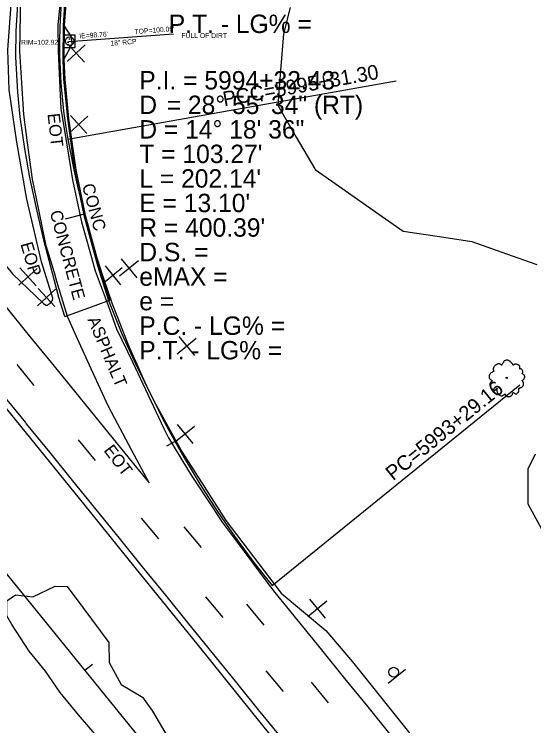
# Model space of a CAD drawing. Extents: x 2132221 to 2141942, y 535736 to 547298.
# Drawn here: x 2137809.1 to 2138020.6, y 540953.7 to 541243.7 of the extents above; entities that cross this region are included whole.
import ezdxf

# ---------------------------------------------------------------- set-up
doc = ezdxf.new("R2010")
doc.units = 0
for name, color, linetype in [('RD_EX_BldgApp', 7, 'Continuous'), ('RD_EX_Conc', 7, 'Continuous'), ('RD_EX_Conc_txCode', 7, 'Continuous'), ('RD_EX_DR_Inlet', 7, 'Continuous'), ('RD_EX_DR_Inlet_txCode', 7, 'Continuous'), ('RD_EX_DR_Pipe', 7, 'Continuous'), ('RD_EX_DR_Pipe_txCode', 7, 'Continuous'), ('RD_EX_Misc', 7, 'Continuous'), ('RD_EX_Misc_txCode', 7, 'Continuous'), ('RD_EX_Road', 7, 'Continuous'), ('RD_EX_Road_txCode', 7, 'Continuous'), ('RD_EX_VEG', 7, 'Continuous'), ('RD_HC_Cl', 7, 'Continuous'), ('RD_HC_Data', 7, 'Continuous'), ('RD_HC_Data_Tic', 7, 'Continuous')]:
    doc.layers.add(name, color=color, linetype=linetype)

msp = doc.modelspace()

# ---------------------------------------------------------------- linework, layer by layer
at = {"layer": 'RD_EX_BldgApp'}
msp.add_line((2137961.31, 540971.12), (2137968.32, 540976.77), dxfattribs=at)
msp.add_circle((2137963.56, 540975.53), 2, dxfattribs=at)
at = {"layer": 'RD_EX_Conc'}
msp.add_line((2137847.49, 541126.97), (2137847.97, 541127.12), dxfattribs=at)
for points in [[(2137829.71, 541120.46), (2137827.27, 541128.21), (2137824.64, 541138.14), (2137821.22, 541151.09), (2137818.38, 541163.37), (2137815.4, 541177.19), (2137813.42, 541188.79), (2137811.55, 541201.87), (2137810.49, 541211.95), (2137809.78, 541226.19), (2137809.9, 541236.85), (2137810.67, 541249.92)], [(2137830.24, 541249.86), (2137829.46, 541239.05), (2137829.31, 541225.26), (2137829.67, 541217.23), (2137831.23, 541201.22), (2137834.13, 541180.2), (2137837.9, 541161.84), (2137843.47, 541141.39), (2137847.97, 541127.12)], [(2137829.31, 541225.26), (2137832.66, 541231.51), (2137832.37, 541234.43), (2137829.46, 541239.05)], [(2137829.71, 541120.46), (2137839.51, 541123.97), (2137846.83, 541126.72), (2137847.49, 541126.97)]]:
    msp.add_lwpolyline(points, dxfattribs=at)
at = {"layer": 'RD_EX_DR_Inlet'}
msp.add_line((2137833.96, 541230.13), (2137833.96, 541235.13), dxfattribs=at)
msp.add_lwpolyline([(2137833.96, 541230.13), (2137833.96, 541235.13), (2137828.96, 541235.13), (2137828.96, 541230.13)], close=True, dxfattribs=at)
for centre, radius in [((2137831.64, 541232.65), 1.75), ((2137831.09, 541232.26), 0.175), ((2137831.65, 541233.57), 0.175), ((2137832.43, 541232.62), 0.175)]:
    msp.add_circle(centre, radius, dxfattribs=at)
at = {"layer": 'RD_EX_DR_Pipe'}
msp.add_line((2137831.37, 541232.58), (2137873.99, 541235.73), dxfattribs=at)
at = {"layer": 'RD_EX_Misc'}
for p, q in [((2137830.64, 541224.39), (2137837.99, 541231.17)), ((2137830.92, 541231.46), (2137837.7, 541224.11)), ((2137831.64, 541195.38), (2137838.99, 541202.16)), ((2137831.93, 541202.45), (2137838.71, 541195.1)), ((2137851.93, 541136.99), (2137859.68, 541143.32)), ((2137852.64, 541144.03), (2137858.97, 541136.29)), ((2137811.01, 541133.28), (2137818.36, 541140.06)), ((2137811.3, 541140.35), (2137818.08, 541133)), ((2137845.33, 541134.07), (2137853.07, 541140.4)), ((2137846.04, 541141.11), (2137852.37, 541133.37)), ((2137818.52, 541124.79), (2137825.86, 541131.57)), ((2137818.8, 541131.85), (2137825.58, 541124.5)), ((2137875.45, 541105.27), (2137883.2, 541111.6)), ((2137876.16, 541112.31), (2137882.49, 541104.56)), ((2137810.08, 541100.88), (2137817.1, 541092.43)), ((2137874.71, 541069.49), (2137882.45, 541075.82)), ((2137875.42, 541076.53), (2137881.74, 541068.79)), ((2137835.07, 541070.2), (2137842.09, 541061.75)), ((2137860.82, 541038.3), (2137867.84, 541029.85)), ((2137878.16, 541034.78), (2137885.18, 541026.33)), ((2137886.93, 541006.23), (2137893.95, 540997.78)), ((2137903.71, 541003.21), (2137910.73, 540994.76)), ((2137928.59, 540998.24), (2137936.33, 541004.57)), ((2137929.3, 541005.28), (2137935.63, 540997.54)), ((2137911.57, 540976.06), (2137918.58, 540967.61)), ((2137929.92, 540971.48), (2137936.93, 540963.03))]:
    msp.add_line(p, q, dxfattribs=at)
for points in [[(2137828.42, 541255.7), (2137826.99, 541240.76), (2137826.88, 541239.54), (2137827.01, 541228.45), (2137827.71, 541213.47), (2137828.09, 541205.27), (2137830.52, 541190.47), (2137832.87, 541176.15), (2137835.93, 541161.46), (2137836.44, 541159.02), (2137840.52, 541144.58), (2137842.09, 541139.05), (2137847.27, 541124.97), (2137850.74, 541115.52), (2137857.18, 541101.97), (2137863.62, 541088.42), (2137870.06, 541074.87), (2137871.85, 541071.1), (2137879.66, 541058.3), (2137881.39, 541055.46), (2137889.65, 541042.94), (2137893.76, 541036.72), (2137902.73, 541024.7), (2137911.71, 541012.68), (2137915.23, 541007.97), (2137924.68, 540996.32), (2137934.13, 540984.67), (2137943.58, 540973.02), (2137953.03, 540961.37), (2137962.47, 540949.72)], [(2137805.24, 541124.99), (2137814.69, 541113.34), (2137824.15, 541101.7), (2137833.6, 541090.05), (2137839.95, 541082.24), (2137849.4, 541070.6), (2137858.86, 541058.95), (2137863.99, 541052.63), (2137856.95, 541065.88), (2137849.91, 541079.12), (2137847.31, 541084.01), (2137841.11, 541097.67), (2137834.9, 541111.32), (2137830.76, 541120.43), (2137826.46, 541134.8), (2137825.43, 541138.22), (2137822.11, 541149.3), (2137819.12, 541164), (2137816.59, 541176.44), (2137814.53, 541191.3), (2137812.94, 541202.74), (2137812.04, 541217.71), (2137811.39, 541228.61), (2137811.6, 541243.61), (2137811.69, 541249.58)], [(2137804.16, 541088.89), (2137813.61, 541077.24), (2137813.99, 541076.78), (2137823.43, 541065.13), (2137832.87, 541053.47), (2137842.32, 541041.82), (2137851.76, 541030.16), (2137861.21, 541018.51), (2137870.65, 541006.86), (2137880.09, 540995.2), (2137889.54, 540983.55), (2137898.98, 540971.89), (2137908.42, 540960.24), (2137917.87, 540948.59)]]:
    msp.add_lwpolyline(points, dxfattribs=at)
at = {"layer": 'RD_EX_Road'}
for points in [[(2137665.39, 541255.65), (2137682.63, 541234.38), (2137705.96, 541205.63), (2137727.14, 541179.43), (2137748.95, 541152.84), (2137771.36, 541125.05), (2137798.05, 541092.41), (2137817.52, 541068.57), (2137837.23, 541044.16), (2137858.25, 541018.24), (2137883.99, 540986.38), (2137910.7, 540953.12), (2137928.94, 540931.06), (2137950.42, 540904.48), (2137971.03, 540879.2), (2137992.75, 540852.25), (2138017.27, 540821.73), (2138038.83, 540795.97), (2138058.49, 540771.66)], [(2137712.01, 541256.61), (2137731.88, 541232.02), (2137752.47, 541206.81), (2137772.02, 541182.48), (2137794.85, 541154.43), (2137808.38, 541137.84), (2137820.96, 541125.79), (2137821.95, 541125.13), (2137822.55, 541125.13), (2137823.73, 541125.85), (2137824.67, 541127.04), (2137824.76, 541127.95), (2137820.19, 541142.7), (2137814.27, 541168.3), (2137810.1, 541191.57), (2137807, 541212.91), (2137806.51, 541229.21), (2137807.92, 541249.52)], [(2137829.74, 541249.9), (2137828.96, 541239.07), (2137828.81, 541225.25), (2137829.18, 541217.19), (2137830.74, 541201.16), (2137833.64, 541180.12), (2137837.42, 541161.73), (2137842.99, 541141.25), (2137847.49, 541126.97)], [(2137847.49, 541126.97), (2137852.85, 541113.41), (2137857.87, 541102.35), (2137865.92, 541086.12), (2137877.49, 541065.13), (2137886.36, 541051.27), (2137895.23, 541037.41), (2137906.52, 541022.59), (2137917.82, 541007.76), (2137926.88, 541000.16), (2137935.93, 540992.57), (2137946.76, 540979.8), (2137970.1, 540950.55), (2137980.09, 540946.63), (2138014.16, 540904.58), (2138060.47, 540847.43), (2138120.55, 540777.71)]]:
    msp.add_lwpolyline(points, dxfattribs=at)
at = {"layer": 'RD_EX_VEG'}
for points in [[(2137921.42, 541246.42), (2137918.77, 541235.72), (2137917.54, 541220.77), (2137916.36, 541206.59), (2137923.9, 541193.62), (2137931.44, 541180.65), (2137931.59, 541180.4), (2137943.87, 541171.79), (2137956.15, 541163.17), (2137967.38, 541155.28), (2137982.21, 541153.02), (2137995.42, 541151.01), (2138009.57, 541146.01), (2138021.87, 541141.66)], [(2138021.23, 541064.41), (2138018.13, 541058.28), (2138018.13, 541044.12), (2138025.39, 541031)], [(2137851.93, 540938.76), (2137835.2, 540958.13), (2137827.77, 540967.2), (2137821.87, 540976.01), (2137815.17, 540984.09), (2137808.1, 540994.97), (2137806.12, 540998.52), (2137806.08, 541004.59), (2137809.56, 541007.05), (2137816.65, 541006.18), (2137825.78, 541010.53), (2137830.69, 541010.42), (2137837.08, 541001.88), (2137847.58, 540987.67), (2137847.73, 540979.48), (2137852.66, 540970.51), (2137861.31, 540965.34), (2137865.41, 540959.68), (2137871.8, 540948.73)]]:
    msp.add_lwpolyline(points, dxfattribs=at)
for centre, radius in [((2138009.58, 541095.46), 0.25), ((2138009.56, 541095.46), 0.0001)]:
    msp.add_circle(centre, radius, dxfattribs=at)
for points in [[(2138014.94, 541100.22), (2138014.75, 541100.46), (2138014.46, 541100.63), (2138014.22, 541100.75), (2138014.01, 541100.86), (2138013.78, 541100.96), (2138013.45, 541101.06), (2138013.15, 541101.09), (2138012.88, 541101.02), (2138012.69, 541100.9), (2138012.45, 541100.75), (2138012.32, 541100.63), (2138012.22, 541100.71), (2138012.13, 541100.83), (2138012.02, 541101.07), (2138011.85, 541101.25), (2138011.68, 541101.44), (2138011.43, 541101.68), (2138011.19, 541101.93), (2138010.97, 541102.1), (2138010.71, 541102.31), (2138010.36, 541102.5), (2138010.03, 541102.67), (2138009.65, 541102.72), (2138009.13, 541102.58), (2138008.79, 541102.44), (2138008.5, 541102.38), (2138008.27, 541101.96), (2138008.13, 541101.6), (2138008, 541101.45), (2138007.74, 541101.1), (2138007.64, 541100.88), (2138007.58, 541100.65), (2138007.51, 541100.69), (2138007.22, 541100.93), (2138006.95, 541101.08), (2138006.49, 541101.24), (2138006.17, 541101.25), (2138005.87, 541101.11), (2138005.59, 541100.89), (2138005.38, 541100.83), (2138005.13, 541100.7), (2138005.05, 541100.66), (2138004.78, 541100.48), (2138004.52, 541100.1), (2138004.28, 541099.85), (2138004.2, 541099.6), (2138004.17, 541099.37), (2138004.1, 541099.08), (2138004.21, 541098.63), (2138004.36, 541098.32), (2138004.47, 541098.16), (2138003.99, 541097.95), (2138003.7, 541097.75), (2138003.32, 541097.57), (2138003.26, 541097.52), (2138002.88, 541097.23), (2138002.74, 541096.9), (2138002.52, 541096.59), (2138002.47, 541096.31), (2138002.44, 541095.91), (2138002.49, 541095.52), (2138002.74, 541095.06), (2138003.03, 541094.79), (2138003.54, 541094.48), (2138003.77, 541094.35), (2138003.62, 541094.25), (2138003.37, 541093.98), (2138003.05, 541093.69), (2138002.92, 541093.36), (2138002.78, 541093.1), (2138002.7, 541092.82), (2138002.75, 541092.43), (2138002.97, 541092.08), (2138003.15, 541091.67), (2138003.4, 541091.29), (2138003.72, 541090.9), (2138004.23, 541090.56), (2138004.51, 541090.45), (2138004.71, 541090.49), (2138005.12, 541090.6), (2138005.25, 541090.79), (2138005.71, 541091.18), (2138005.65, 541090.98), (2138005.51, 541090.62), (2138005.63, 541090.05), (2138005.77, 541089.63), (2138005.98, 541089.18), (2138006.13, 541088.91), (2138006.51, 541088.61), (2138006.81, 541088.39), (2138007.16, 541088.2), (2138007.57, 541088.16), (2138007.89, 541088.22), (2138008.12, 541088.37), (2138008.45, 541088.57), (2138008.61, 541088.65)], [(2138008.61, 541088.65), (2138008.69, 541088.83), (2138008.84, 541089.03), (2138008.87, 541088.96), (2138008.95, 541088.8), (2138009.05, 541088.51), (2138009.15, 541088.29), (2138009.38, 541088.07), (2138009.64, 541087.94), (2138010.15, 541087.79), (2138010.69, 541087.91), (2138011.17, 541087.98), (2138011.46, 541088.15), (2138011.59, 541088.34), (2138011.94, 541088.69), (2138011.99, 541089.01), (2138012.04, 541089.13), (2138012.27, 541089.47), (2138012.36, 541089.45), (2138012.58, 541089.29), (2138012.93, 541089.09), (2138013.21, 541088.98), (2138013.49, 541088.93), (2138013.7, 541089.03), (2138013.98, 541089.32), (2138014.31, 541089.55), (2138014.37, 541089.71), (2138014.41, 541089.88), (2138014.51, 541090.07), (2138014.51, 541090.28), (2138014.56, 541090.46), (2138014.56, 541090.6), (2138014.59, 541090.79), (2138014.56, 541091.01), (2138014.5, 541091.15), (2138014.57, 541091.29), (2138014.82, 541091.32), (2138014.93, 541091.35), (2138015.11, 541091.48), (2138015.52, 541091.55), (2138015.85, 541091.79), (2138016.13, 541092.11), (2138016.3, 541092.33), (2138016.4, 541092.63), (2138016.44, 541092.95), (2138016.49, 541093.16), (2138016.46, 541093.37), (2138016.33, 541093.69), (2138016.2, 541093.91), (2138015.96, 541094.17), (2138015.87, 541094.35), (2138015.92, 541094.37), (2138016.03, 541094.47), (2138016.23, 541094.65), (2138016.51, 541095.01), (2138016.78, 541095.46), (2138016.8, 541095.48), (2138016.91, 541095.72), (2138016.91, 541096.02), (2138016.86, 541096.22), (2138016.82, 541096.45), (2138016.67, 541096.65), (2138016.46, 541096.87), (2138016.24, 541097.04), (2138016.03, 541097.12), (2138015.82, 541097.16), (2138015.88, 541097.32), (2138016.03, 541097.6), (2138016.11, 541097.74), (2138016.14, 541097.96), (2138016.13, 541098.26), (2138015.92, 541098.68), (2138015.44, 541099.09), (2138015.09, 541099.17), (2138014.86, 541099.17), (2138014.92, 541099.29), (2138014.93, 541099.57), (2138014.99, 541099.76), (2138014.96, 541099.98), (2138014.94, 541100.15), (2138014.91, 541100.26)]]:
    msp.add_spline(points, degree=3, dxfattribs=at)
at = {"layer": 'RD_HC_Cl'}
msp.add_line((2136971.61, 542041.65), (2141699.63, 536226.46), dxfattribs=at)
for centre, radius, start, end in [((2138047.44, 541231.33), 219.93, 95.1276, 190.1127), ((2138225.1, 541263.02), 400.39, 190.1127, 219.0387)]:
    msp.add_arc(centre, radius, start, end, dxfattribs=at)
at = {"layer": 'RD_HC_Data'}
for p, q in [((2137830.93, 541192.72), (2137964.63, 541216.56)), ((2137914.11, 541010.84), (2138014.91, 541092.58))]:
    msp.add_line(p, q, dxfattribs=at)
at = {"layer": 'RD_HC_Data_Tic'}
for p, q in [((2137837.62, 541162.15), (2137829.88, 541160.14)), ((2137874.58, 541069.51), (2137871.07, 541067.58)), ((2137837.79, 540976.3), (2137840.89, 540978.83))]:
    msp.add_line(p, q, dxfattribs=at)

# ---------------------------------------------------------------- texts
at = {"layer": 'RD_EX_Conc_txCode'}
for s, p in [('CONC', (2137836.64, 541173.93)), ('CONCRETE', (2137823.5, 541163.05))]:
    msp.add_text(s, height=5, rotation=285.0271, dxfattribs=at).set_placement(p)
at = {"layer": 'RD_EX_DR_Inlet_txCode'}
for s, p in [("TOP=100.05'", (2137858.15, 541235.57)), ("IE=98.76'", (2137835.65, 541233.75))]:
    msp.add_text(s, height=2, rotation=4.2273, dxfattribs=at).set_placement(p)
for s, p in [('FULL OF DIRT', (2137877.14, 541233.97)), ("RIM=102.92'", (2137811.85, 541231.22))]:
    msp.add_text(s, height=2, dxfattribs=at).set_placement(p)
at = {"layer": 'RD_EX_DR_Pipe_txCode'}
msp.add_text('18" RCP', height=2, rotation=4.2273, dxfattribs=at).set_placement((2137848.32, 541230.83))
at = {"layer": 'RD_EX_Misc_txCode'}
for rotation, p in [(276.5643, (2137822.6, 541203.03)), (307.295, (2137845.29, 541065.87))]:
    msp.add_text('EOT', height=5, rotation=rotation, dxfattribs=at).set_placement(p)
at = {"layer": 'RD_EX_Road_txCode'}
for s, rotation, p in [('EOP', 286.0759, (2137811.59, 541150.03)), ('ASPHALT', 292.8586, (2137838.81, 541119.24))]:
    msp.add_text(s, height=5, rotation=rotation, dxfattribs=at).set_placement(p)
at = {"layer": 'RD_HC_Data'}
for s, p in [('P.T. - LG% = ', (2137872, 541236)), ('P.I. = 5994+32.43', (2137860, 541213)), ('D', (2137860, 541203)), ('    = 28%%d 55\' 34" (RT)', (2137860, 541203)), ('D = 14%%d 18\' 36"', (2137860, 541193)), ("T = 103.27'", (2137860, 541183)), ("L = 202.14'", (2137860, 541173)), ("E = 13.10'", (2137860, 541163)), ("R = 400.39'", (2137860, 541153)), ('D.S. = ', (2137860, 541143)), ('eMAX = ', (2137860, 541133)), ('e = ', (2137860, 541123)), ('P.C. - LG% = ', (2137860, 541113)), ('P.T. - LG% = ', (2137860, 541103))]:
    msp.add_text(s, height=7.5, dxfattribs=at).set_placement(p)
for s, rotation, p in [('PCC=5995+31.30', 10.1127, (2137894.57, 541206.1)), ('PC=5993+29.16', 39.0387, (2137963.33, 541053.33))]:
    msp.add_text(s, height=6, rotation=rotation, dxfattribs=at).set_placement(p)

doc.saveas('drawing.dxf')
